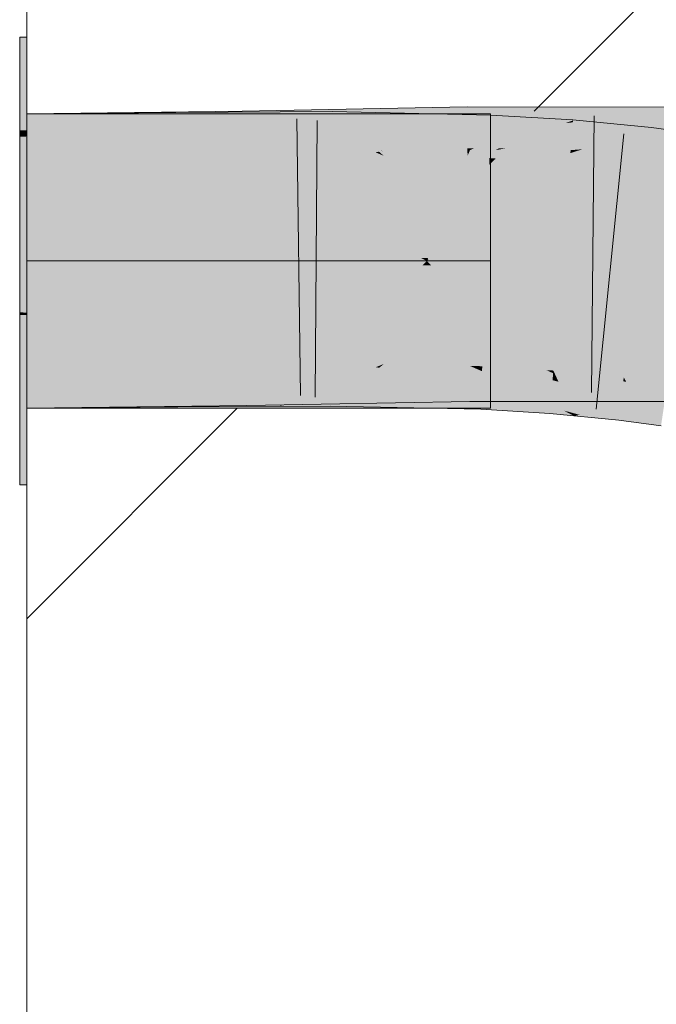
# Model space of a CAD drawing. Extents: x -620 to 300, y 62 to 1107.
# Tile 260 of 288: x 187.738 to 188.279, y 928.335 to 929.171. Entities that reach past the tile are written whole.
import ezdxf
from ezdxf.lldxf.tags import DXFTag

# ---------------------------------------------------------------- set-up
doc = ezdxf.new("R2010")
doc.units = 0
doc.layers.get('0').update_dxf_attribs({"lineweight": 35})
doc.layers.add('E_Detail_Linie_Text_Bem', color=7, linetype='Continuous', lineweight=13)
for name, color, linetype, lineweight, true_color in [('E_Detail_Wandschraffur', 7, 'Continuous', 5, 0xc0c0c0), ('E_Leerrohr 25-A06G9G0X8I', 7, 'Continuous', 9, 0xff8000), ('E_Leerrohr 25-Shading', 7, 'Continuous', 9, 0xff8000)]:
    doc.layers.add(name, color=color, linetype=linetype, lineweight=lineweight, true_color=true_color)
tags = doc.linetypes.add('fein_strichliert', pattern=[4, 1, -2, 1]).pattern_tags.tags
tags[8:9] = [DXFTag(74, 4), DXFTag(75, 0), DXFTag(340, '0'), DXFTag(46, 0.0), DXFTag(50, 0.0), DXFTag(44, 0.0), DXFTag(45, 0.0)]
tags[6:7] = [DXFTag(74, 4), DXFTag(75, 0), DXFTag(340, '0'), DXFTag(46, 0.0), DXFTag(50, 0.0), DXFTag(44, 0.0), DXFTag(45, 0.0)]
tags[4:5] = [DXFTag(74, 4), DXFTag(75, 0), DXFTag(340, '0'), DXFTag(46, 0.0), DXFTag(50, 0.0), DXFTag(44, 0.0), DXFTag(45, 0.0)]
tags = doc.linetypes.add('STRICHPUNKT2-A06G9G0Y8I', pattern=[12.7, 6.35, -3.175, 0, -3.175]).pattern_tags.tags
tags[10:11] = [DXFTag(74, 4), DXFTag(75, 0), DXFTag(340, '0'), DXFTag(46, 0.0), DXFTag(50, 0.0), DXFTag(44, 0.0), DXFTag(45, 0.0)]
tags[8:9] = [DXFTag(74, 4), DXFTag(75, 0), DXFTag(340, '0'), DXFTag(46, 0.0), DXFTag(50, 0.0), DXFTag(44, 0.0), DXFTag(45, 0.0)]
tags[6:7] = [DXFTag(74, 4), DXFTag(75, 0), DXFTag(340, '0'), DXFTag(46, 0.0), DXFTag(50, 0.0), DXFTag(44, 0.0), DXFTag(45, 0.0)]
tags[4:5] = [DXFTag(74, 4), DXFTag(75, 0), DXFTag(340, '0'), DXFTag(46, 0.0), DXFTag(50, 0.0), DXFTag(44, 0.0), DXFTag(45, 0.0)]

# ---------------------------------------------------------------- blocks, each defined once
blk = doc.blocks.new('Shading-A06G9FMN8I', base_point=(255.3952, 758.47839))
at = {"layer": 'E_Leerrohr 25-Shading', "color": 31, "true_color": 0xecb67f}
for points in [[(187.74417, 929.0769), (187.74417, 929.15613), (187.73817, 929.0769), (187.73817, 929.15613)], [(187.74417, 929.0769), (187.74417, 929.15613), (187.73817, 929.0769), (187.73817, 929.15613)], [(187.85863, 929.09113), (187.74417, 929.09113), (187.91101, 928.96613), (187.74417, 928.96613)], [(187.85863, 929.09113), (187.74417, 929.09113), (187.91101, 928.96613), (187.74417, 928.96613)], [(188.01819, 928.9671), (187.89417, 929.09113), (187.91075, 928.96667), (187.85863, 929.09113)], [(188.01819, 928.9671), (187.89417, 929.09113), (187.91075, 928.96667), (187.85863, 929.09113)], [(187.89417, 929.09113), (188.00293, 928.98236), (187.95917, 929.09113), (188.04886, 929.0014)], [(187.89417, 929.09113), (188.00293, 928.98236), (187.95917, 929.09113), (188.04886, 929.0014)], [(188.08806, 929.09113), (187.95917, 929.09113), (188.05771, 929.01678), (188.0406, 929.00964)], [(188.08806, 929.09113), (187.95917, 929.09113), (188.05771, 929.01678), (188.0406, 929.00964)], [(188.05771, 929.01678), (188.1198, 929.09113), (188.08806, 929.09113)], [(188.05771, 929.01678), (188.13817, 929.05017), (188.1198, 929.09113), (188.13817, 929.08923)], [(188.05771, 929.01678), (188.1198, 929.09113), (188.08806, 929.09113)], [(188.05771, 929.01678), (188.13817, 929.05017), (188.1198, 929.09113), (188.13817, 929.08923)], [(188.13817, 929.08923), (188.13817, 929.09113), (188.1198, 929.09113)], [(188.13817, 929.08923), (188.13817, 929.09113), (188.1198, 929.09113)], [(187.73817, 929.07166), (187.74417, 929.07178), (187.73817, 929.0769), (187.74417, 929.0769)], [(187.73817, 929.07166), (187.74417, 929.07178), (187.73817, 929.0769), (187.74417, 929.0769)], [(187.73817, 928.96613), (187.74417, 928.96613), (187.73817, 929.07166), (187.74417, 929.07178)], [(187.73817, 928.96613), (187.74417, 928.96613), (187.73817, 929.07166), (187.74417, 929.07178)], [(188.13817, 929.05017), (188.0406, 929.00964), (188.08568, 928.96759), (188.08267, 928.96759)], [(188.13817, 929.05017), (188.0406, 929.00964), (188.08568, 928.96759), (188.08267, 928.96759)], [(188.13817, 929.05017), (188.08568, 928.96759), (188.13817, 929.02008)], [(188.13817, 929.05017), (188.08568, 928.96759), (188.13817, 929.02008)], [(188.13817, 929.02008), (188.10519, 928.98712), (188.13817, 929.00079)], [(188.13817, 929.02008), (188.10519, 928.98712), (188.13817, 929.00079)], [(188.04886, 929.0014), (188.00293, 928.98236), (188.08267, 928.96759), (188.01802, 928.96722)], [(188.04886, 929.0014), (188.00293, 928.98236), (188.08267, 928.96759), (188.01802, 928.96722)], [(188.13817, 929.00079), (188.10519, 928.98712), (188.13817, 928.9679), (188.08568, 928.96759)], [(188.13817, 929.00079), (188.10519, 928.98712), (188.13817, 928.9679), (188.08568, 928.96759)], [(187.74417, 928.9223), (187.74417, 928.96613), (187.73817, 928.92236), (187.73817, 928.96613)], [(187.74417, 928.9223), (187.74417, 928.96613), (187.73817, 928.92236), (187.73817, 928.96613)], [(187.91101, 928.96613), (187.74417, 928.96613), (187.85983, 928.84113), (187.74417, 928.84113)], [(187.91101, 928.96613), (187.74417, 928.96613), (187.85983, 928.84113), (187.74417, 928.84113)], [(188.01682, 928.96375), (188.01917, 928.96613), (187.91042, 928.96466), (187.91101, 928.96613)], [(188.01682, 928.96375), (188.01917, 928.96613), (187.91042, 928.96466), (187.91101, 928.96613)], [(188.01917, 928.96613), (188.01819, 928.9671), (187.91101, 928.96613), (187.91075, 928.96667)], [(188.01917, 928.96613), (188.01819, 928.9671), (187.91101, 928.96613), (187.91075, 928.96667)], [(188.08417, 928.96613), (188.01917, 928.96613), (188.0806, 928.96252), (188.01643, 928.96338)], [(188.08417, 928.96613), (188.01917, 928.96613), (188.0806, 928.96252), (188.01643, 928.96338)], [(188.01802, 928.96722), (188.01917, 928.96613), (188.08267, 928.96759), (188.08417, 928.96613)], [(188.01802, 928.96722), (188.01917, 928.96613), (188.08267, 928.96759), (188.08417, 928.96613)], [(188.08784, 928.9624), (188.08417, 928.96613), (188.0806, 928.96252)], [(188.08784, 928.9624), (188.08417, 928.96613), (188.0806, 928.96252)], [(188.08267, 928.96759), (188.08417, 928.96613), (188.08568, 928.96759)], [(188.08267, 928.96759), (188.08417, 928.96613), (188.08568, 928.96759)], [(188.08568, 928.96759), (188.08417, 928.96613), (188.13817, 928.9679), (188.13817, 928.96613)], [(188.08568, 928.96759), (188.08417, 928.96613), (188.13817, 928.9679), (188.13817, 928.96613)], [(188.13817, 928.96179), (188.13817, 928.96613), (188.08784, 928.9624), (188.08417, 928.96613)], [(188.13817, 928.96179), (188.13817, 928.96613), (188.08784, 928.9624), (188.08417, 928.96613)], [(187.89618, 928.84308), (188.01682, 928.96375), (187.8605, 928.84271), (187.91042, 928.96466)], [(187.89618, 928.84308), (188.01682, 928.96375), (187.8605, 928.84271), (187.91042, 928.96466)], [(188.01643, 928.96338), (188.00298, 928.94989), (188.0806, 928.96252), (188.04898, 928.93091)], [(188.01643, 928.96338), (188.00298, 928.94989), (188.0806, 928.96252), (188.04898, 928.93091)], [(188.13817, 928.88251), (188.0806, 928.96252), (188.04079, 928.92273)], [(188.13817, 928.88251), (188.0806, 928.96252), (188.04079, 928.92273)], [(188.13817, 928.88251), (188.13817, 928.91211), (188.0806, 928.96252), (188.08784, 928.9624)], [(188.13817, 928.88251), (188.13817, 928.91211), (188.0806, 928.96252), (188.08784, 928.9624)], [(188.13817, 928.93146), (188.13817, 928.96179), (188.10515, 928.94513), (188.08784, 928.9624)], [(188.13817, 928.93146), (188.13817, 928.96179), (188.10515, 928.94513), (188.08784, 928.9624)], [(188.04898, 928.93091), (188.00298, 928.94989), (187.96373, 928.84564), (187.89735, 928.8443)], [(188.04898, 928.93091), (188.00298, 928.94989), (187.96373, 928.84564), (187.89735, 928.8443)], [(188.10515, 928.94513), (188.13817, 928.91211), (188.13817, 928.93146)], [(188.10515, 928.94513), (188.13817, 928.91211), (188.13817, 928.93146)], [(187.73817, 928.92236), (187.73817, 928.92023), (187.74417, 928.9223), (187.74417, 928.92023)], [(187.73817, 928.92236), (187.73817, 928.92023), (187.74417, 928.9223), (187.74417, 928.92023)], [(187.74417, 928.92023), (187.73817, 928.92023), (187.74417, 928.88751), (187.73817, 928.88739)], [(187.74417, 928.92023), (187.73817, 928.92023), (187.74417, 928.88751), (187.73817, 928.88739)], [(188.08585, 928.84985), (188.05827, 928.91547), (187.9641, 928.84601), (188.04079, 928.92273)], [(188.08585, 928.84985), (188.05827, 928.91547), (187.9641, 928.84601), (188.04079, 928.92273)], [(188.13817, 928.8515), (188.13817, 928.88251), (188.08585, 928.84985), (188.05827, 928.91547)], [(188.13817, 928.8515), (188.13817, 928.88251), (188.08585, 928.84985), (188.05827, 928.91547)], [(187.73817, 928.88739), (187.73817, 928.77612), (187.74417, 928.88751), (187.74417, 928.77612)], [(187.73817, 928.88739), (187.73817, 928.77612), (187.74417, 928.88751), (187.74417, 928.77612)], [(188.08522, 928.84113), (188.08954, 928.84113), (187.9641, 928.84601), (188.08585, 928.84985)], [(188.08522, 928.84113), (188.08954, 928.84113), (187.9641, 928.84601), (188.08585, 928.84985)], [(188.08954, 928.84113), (188.1098, 928.84113), (188.08585, 928.84985), (188.10587, 928.85052)], [(188.08954, 928.84113), (188.1098, 928.84113), (188.08585, 928.84985), (188.10587, 928.85052)], [(188.1098, 928.84113), (188.13817, 928.84113), (188.10587, 928.85052), (188.13817, 928.8515)], [(188.1098, 928.84113), (188.13817, 928.84113), (188.10587, 928.85052), (188.13817, 928.8515)], [(187.85983, 928.84113), (187.89417, 928.84113), (187.8605, 928.84271), (187.89618, 928.84308)], [(187.85983, 928.84113), (187.89417, 928.84113), (187.8605, 928.84271), (187.89618, 928.84308)], [(187.89735, 928.8443), (187.89417, 928.84113), (187.96373, 928.84564), (187.95917, 928.84113)], [(187.89735, 928.8443), (187.89417, 928.84113), (187.96373, 928.84564), (187.95917, 928.84113)], [(187.95917, 928.84113), (188.08522, 928.84113), (187.96371, 928.84564)], [(187.95917, 928.84113), (188.08522, 928.84113), (187.96371, 928.84564)], [(188.08522, 928.84113), (187.9641, 928.84601), (187.96371, 928.84564)], [(188.08522, 928.84113), (187.9641, 928.84601), (187.96371, 928.84564)]]:
    blk.add_solid(points, dxfattribs=at)
at = {"layer": 'E_Leerrohr 25-Shading', "color": 43, "true_color": 0xd7ab7f}
for points in [[(187.74417, 929.0545), (187.92775, 929.05676), (187.89417, 929.09296), (187.9274, 929.07959)], [(187.74417, 929.0545), (187.89417, 929.09296), (187.74417, 929.09113)], [(187.87105, 929.05548), (187.87079, 929.0921), (187.74417, 929.0545), (187.74417, 929.09113)], [(187.87079, 929.0921), (187.87105, 929.05548), (187.89417, 929.09229), (187.92671, 929.07898)], [(187.9274, 929.07959), (187.92719, 929.09332), (187.89417, 929.09296)], [(187.92671, 929.07898), (187.95917, 929.09265), (187.89417, 929.09229)], [(187.95917, 929.09265), (187.92671, 929.07898), (188.00374, 929.05627), (187.98256, 929.05615)], [(187.95818, 929.09393), (187.92719, 929.09332), (187.95818, 929.08447)], [(187.95818, 929.08447), (187.92719, 929.09332), (187.95818, 929.06738), (187.9274, 929.07959)], [(188.04579, 929.05963), (187.95917, 929.09393), (187.95818, 929.08447), (187.95818, 929.09393)], [(188.08803, 929.09631), (187.95917, 929.09393), (188.05745, 929.06494), (188.0405, 929.06177)], [(188.00388, 929.0744), (188.00403, 929.0929), (187.95917, 929.09265)], [(187.95917, 929.09265), (188.00374, 929.05627), (188.00388, 929.0744)], [(188.00388, 929.0744), (188.0405, 929.05841), (188.00403, 929.0929), (188.04347, 929.05884)], [(188.04347, 929.05884), (188.05746, 929.06097), (188.00403, 929.0929), (188.07286, 929.07611)], [(188.08806, 929.09106), (188.00403, 929.0929), (188.07286, 929.07611)], [(188.11832, 929.09686), (188.08803, 929.09631), (188.1185, 929.0766), (188.05745, 929.06494)], [(188.13797, 929.07306), (188.13857, 929.08997), (188.07286, 929.07611), (188.08806, 929.09106)], [(188.11832, 929.09686), (188.1185, 929.0766), (188.20917, 929.0968), (188.18976, 929.08881)], [(188.1454, 929.06177), (188.20178, 929.09375), (188.12381, 929.06152)], [(188.20178, 929.09375), (188.1454, 929.06177), (188.27417, 929.0968), (188.14832, 929.06183)], [(188.21623, 929.07281), (188.27417, 929.0968), (188.15207, 929.06183), (188.14832, 929.06183)], [(188.27417, 929.0968), (188.18578, 929.06024), (188.31175, 929.06183), (188.28503, 929.06018)], [(188.2196, 929.0968), (188.20917, 929.0968), (188.20178, 929.09375)], [(188.20178, 929.09375), (188.27417, 929.0968), (188.2196, 929.0968)], [(188.27417, 929.0968), (188.31175, 929.06183), (188.31256, 929.09674)], [(188.04579, 929.05963), (187.95818, 929.08447), (188.04517, 929.05963)], [(187.98207, 929.05792), (188.04517, 929.05963), (187.95818, 929.06738), (187.95818, 929.08447)], [(188.18976, 929.08881), (188.1185, 929.0766), (188.12407, 929.06165), (188.11864, 929.06158)], [(188.20628, 929.06018), (188.20815, 929.0838), (188.13754, 929.0603), (188.20172, 929.08307)], [(188.1897, 929.0788), (188.13857, 929.08997), (188.13797, 929.07306)], [(188.1897, 929.0788), (188.20827, 929.08539), (188.13857, 929.08997), (188.2083, 929.08575)], [(188.20815, 929.0838), (188.20827, 929.08539), (188.20172, 929.08307)], [(188.20628, 929.06018), (188.21623, 929.06091), (188.2197, 929.08466), (188.27417, 929.07941)], [(188.20628, 929.06018), (188.2197, 929.08466), (188.20815, 929.0838)], [(188.2197, 929.08466), (188.2083, 929.08575), (188.20815, 929.0838)], [(187.92671, 929.07898), (187.87105, 929.05548), (187.98256, 929.05615)], [(187.9274, 929.07959), (187.92775, 929.05676), (187.98256, 929.05774)], [(188.00374, 929.05627), (188.04756, 929.05536), (188.00388, 929.0744)], [(188.1185, 929.0766), (188.0405, 929.06177), (188.11864, 929.06158), (188.04579, 929.05963)], [(188.05746, 929.06097), (188.10542, 929.06818), (188.07286, 929.07611)], [(188.13797, 929.07306), (188.07286, 929.07611), (188.10542, 929.06818)], [(188.13754, 929.0603), (188.1897, 929.0788), (188.13797, 929.07306)], [(188.20544, 929.04926), (188.27417, 929.07941), (188.2061, 929.05768)], [(188.20544, 929.04926), (188.27107, 929.04291), (188.27417, 929.07941), (188.27515, 929.07928)], [(188.31531, 929.03699), (188.32083, 929.07318), (188.27107, 929.04291), (188.27515, 929.07928)], [(188.13754, 929.0603), (188.10542, 929.06818), (188.04756, 929.05536), (188.04347, 929.05884)], [(188.10542, 929.06818), (188.13754, 929.0603), (188.13797, 929.07306)], [(188.21623, 929.07281), (188.15205, 929.06183), (188.1908, 929.06232)], [(188.04756, 929.05896), (188.04517, 929.05963), (187.98256, 929.05774), (187.98207, 929.05792)], [(188.0405, 929.05841), (188.04756, 929.05536), (188.04347, 929.05884)], [(188.04517, 929.05963), (188.04756, 929.05896), (188.04579, 929.05963)], [(188.04579, 929.05963), (188.04756, 929.05896), (188.11864, 929.06158), (188.11865, 929.06024)], [(188.13754, 929.0603), (188.04756, 929.05536), (188.12079, 929.05377)], [(188.11864, 929.06158), (188.11865, 929.06024), (188.12407, 929.06165), (188.12079, 929.06024)], [(188.12079, 929.06024), (188.14273, 929.06024), (188.12381, 929.06152), (188.1454, 929.06177)], [(188.12079, 929.05377), (188.1373, 929.05341), (188.13754, 929.0603)], [(188.18971, 929.05829), (188.13754, 929.0603), (188.14275, 929.05304), (188.1373, 929.05341)], [(188.20628, 929.06018), (188.13754, 929.0603), (188.18971, 929.05829)], [(188.15205, 929.06183), (188.14273, 929.06024), (188.1908, 929.06232), (188.18578, 929.06024)], [(188.14832, 929.06183), (188.14273, 929.06024), (188.15207, 929.06183)], [(188.1454, 929.06177), (188.14273, 929.06024), (188.14832, 929.06183)], [(188.2061, 929.05768), (188.18971, 929.05829), (188.18578, 929.05048), (188.14275, 929.05304)], [(188.18578, 929.05048), (188.20544, 929.04926), (188.2061, 929.05768)], [(188.18971, 929.05829), (188.2061, 929.05768), (188.20628, 929.06018)], [(188.2061, 929.05768), (188.21623, 929.06091), (188.20628, 929.06018)], [(187.9308, 928.85852), (188.04756, 928.88214), (187.98256, 928.88092)], [(187.9308, 928.85852), (187.93105, 928.84338), (188.04756, 928.88214), (187.95917, 928.84387)], [(188.04756, 928.88214), (188.04088, 928.87927), (188.12024, 928.88348), (188.12039, 928.86713)], [(188.12024, 928.88348), (188.12039, 928.86713), (188.12079, 928.88348), (188.18855, 928.85541)], [(188.27417, 928.8468), (188.14297, 928.88348), (188.20038, 928.85052), (188.12079, 928.88348)], [(188.14297, 928.88348), (188.27417, 928.8468), (188.21603, 928.87091)], [(188.18578, 928.88348), (188.14297, 928.88348), (188.21603, 928.87091)], [(188.27417, 928.8468), (188.30676, 928.8468), (188.18578, 928.88348), (188.30762, 928.88342)], [(187.74417, 928.87769), (187.74417, 928.84113), (187.89626, 928.87958), (187.88794, 928.87109)], [(187.74417, 928.84113), (187.85982, 928.84204), (187.87228, 928.87872), (187.87245, 928.8548)], [(187.74417, 928.84113), (187.87228, 928.87872), (187.74417, 928.87769)], [(187.93048, 928.88), (187.88794, 928.87109), (187.89417, 928.8429), (187.85982, 928.84253)], [(187.89626, 928.87891), (187.87228, 928.87872), (187.87245, 928.8548)], [(187.98256, 928.87939), (187.89626, 928.87891), (187.87254, 928.8421), (187.87245, 928.8548)], [(187.98256, 928.87939), (187.87254, 928.8421), (187.94034, 928.86169)], [(187.88794, 928.87109), (187.93048, 928.88), (187.89626, 928.87958)], [(187.93048, 928.88), (187.89417, 928.8429), (187.9308, 928.85852)], [(187.96048, 928.84375), (188.00233, 928.87952), (187.89618, 928.84308), (187.94034, 928.86169)], [(187.93048, 928.88), (187.9308, 928.85852), (187.98256, 928.88092)], [(187.94034, 928.86169), (188.00233, 928.87952), (187.98256, 928.87939)], [(188.0585, 928.87659), (188.04088, 928.87927), (188.08951, 928.84631), (187.95917, 928.84387)], [(188.00218, 928.86072), (188.00233, 928.87952), (187.96185, 928.84381), (187.96048, 928.84375)], [(188.00218, 928.86072), (188.00204, 928.8429), (188.04089, 928.87592), (188.04356, 928.87543)], [(188.05852, 928.8725), (188.04356, 928.87543), (188.08954, 928.841), (188.00204, 928.8429)], [(188.00218, 928.86072), (188.04579, 928.87787), (188.00233, 928.87915)], [(188.04579, 928.87787), (188.04756, 928.87854), (188.00233, 928.87915), (188.00233, 928.87952)], [(188.04089, 928.87592), (188.04356, 928.87543), (188.04579, 928.87787), (188.04665, 928.87781)], [(188.13057, 928.85858), (188.04665, 928.87781), (188.04356, 928.87543)], [(188.04665, 928.87781), (188.04756, 928.87854), (188.04579, 928.87787)], [(188.06511, 928.87726), (188.04756, 928.87854), (188.04665, 928.87781)], [(188.13057, 928.85858), (188.13106, 928.87244), (188.04665, 928.87781), (188.06511, 928.87726)], [(188.07303, 928.87799), (188.04756, 928.87854), (188.07892, 928.87683), (188.06511, 928.87726)], [(188.12039, 928.86713), (188.0585, 928.87659), (188.12057, 928.84686), (188.08951, 928.84631)], [(188.06511, 928.87726), (188.13106, 928.87244), (188.12413, 928.87549)], [(188.12413, 928.87549), (188.12079, 928.87695), (188.07892, 928.87683), (188.07303, 928.87799)], [(188.12079, 928.87695), (188.12413, 928.87549), (188.1312, 928.87671), (188.13115, 928.87524)], [(188.12413, 928.87549), (188.13106, 928.87244), (188.13115, 928.87524)], [(188.13115, 928.87524), (188.13106, 928.87244), (188.15356, 928.87354), (188.15634, 928.87292)], [(188.15634, 928.87292), (188.13106, 928.87244), (188.19098, 928.86487), (188.18939, 928.84473)], [(188.14299, 928.87598), (188.1312, 928.87671), (188.15356, 928.87354), (188.13115, 928.87524)], [(188.15634, 928.87292), (188.18578, 928.87341), (188.14299, 928.87598)], [(188.1609, 928.87299), (188.15634, 928.87292), (188.19144, 928.87061), (188.19098, 928.86487)], [(188.19144, 928.87073), (188.18578, 928.87341), (188.19144, 928.87061), (188.1609, 928.87299)], [(188.19144, 928.87073), (188.19162, 928.87305), (188.18578, 928.87341)], [(188.19267, 928.87073), (188.19162, 928.87305), (188.19145, 928.87091)], [(188.25143, 928.86725), (188.19162, 928.87305), (188.25105, 928.86389), (188.19267, 928.87073)], [(187.88794, 928.87109), (187.74417, 928.84113), (187.85982, 928.84253)], [(188.08305, 928.8678), (188.05852, 928.8725), (188.1098, 928.84058), (188.08954, 928.841)], [(188.12993, 928.84015), (188.13057, 928.85858), (188.1098, 928.84058), (188.08305, 928.8678)], [(188.12039, 928.86713), (188.12057, 928.84686), (188.18855, 928.85541), (188.20917, 928.84686)], [(188.13106, 928.87244), (188.13057, 928.85858), (188.18851, 928.84515)], [(188.19597, 928.86353), (188.19098, 928.86487), (188.20032, 928.83911), (188.18939, 928.84473)], [(188.19144, 928.87073), (188.19098, 928.86487), (188.19307, 928.86987), (188.19597, 928.86353)], [(188.19144, 928.87073), (188.19307, 928.86987), (188.19145, 928.87091), (188.19267, 928.87073)], [(188.19267, 928.87073), (188.19307, 928.86987), (188.25105, 928.86389), (188.24854, 928.84143)], [(188.21602, 928.85809), (188.19307, 928.86987), (188.19597, 928.86353)], [(188.25356, 928.86353), (188.25143, 928.86725), (188.25105, 928.86389)], [(188.28862, 928.86224), (188.25143, 928.86725), (188.28845, 928.86121), (188.25171, 928.86676)], [(188.25171, 928.86676), (188.25356, 928.86353), (188.28845, 928.86121), (188.28795, 928.85791)], [(187.94034, 928.86169), (187.87254, 928.8421), (187.89417, 928.84229)], [(187.89417, 928.8429), (187.93105, 928.84338), (187.9308, 928.85852)], [(188.00218, 928.86072), (187.96185, 928.84381), (188.00206, 928.84418)], [(188.13057, 928.85858), (188.12993, 928.84015), (188.18939, 928.84473), (188.18875, 928.83655)], [(188.13057, 928.85858), (188.18939, 928.84473), (188.18851, 928.84515)], [(188.21405, 928.83539), (188.24854, 928.84143), (188.19597, 928.86353), (188.21602, 928.85809)], [(188.21405, 928.83539), (188.19597, 928.86353), (188.20805, 928.83704)], [(188.19597, 928.86353), (188.20032, 928.83911), (188.20805, 928.83704)], [(188.24854, 928.84143), (188.27417, 928.82721), (188.25105, 928.86389), (188.25356, 928.86353)], [(188.25356, 928.86353), (188.27417, 928.82721), (188.28795, 928.85791), (188.28308, 928.82605)], [(187.85982, 928.84204), (187.87254, 928.8421), (187.87245, 928.8548)], [(188.20038, 928.85052), (188.20917, 928.84686), (188.22163, 928.84686)], [(188.27417, 928.8468), (188.20038, 928.85052), (188.22163, 928.84686)], [(187.95917, 928.84265), (187.96048, 928.84375), (187.89417, 928.84229), (187.89618, 928.84308)], [(187.96185, 928.84381), (187.95917, 928.84265), (188.00206, 928.84418), (188.00204, 928.8429)], [(187.96048, 928.84375), (187.95917, 928.84265), (187.96185, 928.84381)], [(188.18875, 928.83655), (188.20917, 928.83459), (188.18939, 928.84473)], [(188.24736, 928.83087), (188.24854, 928.84143), (188.22174, 928.83337), (188.21405, 928.83539)], [(188.24736, 928.83087), (188.27417, 928.82721), (188.24854, 928.84143)], [(188.20032, 928.83911), (188.20917, 928.83459), (188.20805, 928.83704)], [(188.20917, 928.83459), (188.21405, 928.83539), (188.20805, 928.83704)], [(188.21405, 928.83539), (188.20917, 928.83459), (188.22174, 928.83337)]]:
    blk.add_solid(points, dxfattribs=at)
at = {"layer": 'E_Leerrohr 25-Shading', "color": 31, "true_color": 0xfabd7f}
for points in [[(187.92911, 928.96838), (187.92775, 929.05676), (187.74417, 928.96613), (187.74417, 929.0545)], [(187.92775, 929.05676), (187.92911, 928.96838), (187.98256, 929.05774), (188.01917, 928.97003)], [(187.98256, 929.05774), (188.00288, 929.00903), (188.04756, 929.05896), (188.04875, 929.05609)], [(188.04756, 929.05896), (188.08417, 928.97125), (188.11865, 929.06024), (188.1187, 929.05524)], [(188.12079, 929.06024), (188.11865, 929.06024), (188.1187, 929.05524)], [(188.1187, 929.05524), (188.11887, 929.03638), (188.12079, 929.06024), (188.12044, 929.03796)], [(188.18578, 929.06024), (188.14273, 929.06024), (188.11945, 928.97186), (188.12044, 929.03796)], [(188.18578, 929.06024), (188.11945, 928.97186), (188.14917, 928.97186)], [(188.14273, 929.06024), (188.12079, 929.06024), (188.12044, 929.03796)], [(188.2151, 929.06018), (188.18578, 929.06024), (188.2058, 928.97186), (188.14917, 928.97186)], [(188.28503, 929.06018), (188.2151, 929.06018), (188.27121, 928.9718), (188.2058, 928.97186)], [(188.27121, 928.9718), (188.30966, 928.9718), (188.28503, 929.06018), (188.31171, 929.06018)], [(187.87166, 928.9671), (187.87105, 929.05548), (187.74417, 928.96613), (187.74417, 929.0545)], [(187.87166, 928.9671), (187.98256, 929.05615), (187.87105, 929.05548)], [(187.87166, 928.9671), (188.00304, 928.9679), (187.98256, 929.05615), (188.00334, 929.00616)], [(188.00334, 929.00616), (188.00374, 929.05627), (187.98256, 929.05615)], [(188.00288, 929.00903), (188.01917, 928.97003), (188.04875, 929.05609), (188.08417, 928.97125)], [(188.02664, 929.03064), (188.00374, 929.05627), (188.00336, 929.00769)], [(188.04756, 929.05536), (188.00374, 929.05627), (188.04877, 929.05243), (188.02664, 929.03064)], [(188.04877, 929.05243), (188.02664, 929.03064), (188.08313, 928.96869), (188.08189, 928.96869)], [(188.12079, 929.05377), (188.04756, 929.05536), (188.08524, 928.96869), (188.08313, 928.96869)], [(188.1187, 929.05524), (188.10522, 929.02246), (188.11887, 929.03638)], [(188.12079, 929.05377), (188.10522, 929.01648), (188.1373, 929.05341), (188.1371, 929.04773)], [(188.18578, 929.05048), (188.1371, 929.04773), (188.15091, 928.96826), (188.13437, 928.96863)], [(188.1373, 929.05341), (188.1371, 929.04773), (188.14275, 929.05304)], [(188.1371, 929.04773), (188.18578, 929.05048), (188.14275, 929.05304)], [(188.18578, 929.05048), (188.15079, 928.96796), (188.20544, 929.04926), (188.19894, 928.96649)], [(188.26219, 928.96344), (188.27107, 929.04291), (188.19894, 928.96649), (188.20544, 929.04926)], [(188.1371, 929.04773), (188.10522, 929.01648), (188.13437, 928.96863), (188.08524, 928.96869)], [(188.30363, 928.96063), (188.31531, 929.03699), (188.26219, 928.96344), (188.27107, 929.04291)], [(188.10522, 929.02246), (188.08417, 928.97125), (188.11887, 929.03638), (188.11945, 928.97186)], [(188.11887, 929.03638), (188.11945, 928.97186), (188.12044, 929.03796)], [(188.00334, 929.00616), (188.02664, 929.03064), (188.00336, 929.00769)], [(188.00334, 929.00616), (188.07901, 928.96869), (188.02664, 929.03064), (188.08189, 928.96869)], [(188.00334, 929.00616), (188.00304, 928.9679), (188.01917, 928.96759)], [(188.07901, 928.96869), (188.00334, 929.00616), (188.01866, 928.96881)], [(187.74417, 928.87769), (187.89626, 928.87958), (187.74417, 928.96613), (187.911, 928.96814)], [(187.87228, 928.87872), (187.87166, 928.9671), (187.74417, 928.87769), (187.74417, 928.96613)], [(187.87166, 928.9671), (187.87228, 928.87872), (187.911, 928.96735), (187.89931, 928.89716)], [(187.89626, 928.87958), (187.93048, 928.88), (187.911, 928.96814), (187.92911, 928.96838)], [(188.00304, 928.9679), (187.89931, 928.89716), (187.98256, 928.87939), (187.89626, 928.87891)], [(187.89931, 928.89716), (188.00304, 928.9679), (187.911, 928.96735)], [(187.92911, 928.96838), (187.93048, 928.88), (188.01917, 928.97003), (187.98256, 928.88092)], [(188.00304, 928.9679), (187.98256, 928.87939), (188.00272, 928.92822)], [(188.00304, 928.9679), (188.00272, 928.92822), (188.01917, 928.96759)], [(188.01813, 928.96503), (188.00272, 928.92822), (188.08401, 928.96606)], [(188.01917, 928.97003), (188.00301, 928.93073), (188.08417, 928.97125), (188.04906, 928.8858)], [(188.08417, 928.96613), (188.0034, 928.92853), (188.04906, 928.88214)], [(188.01917, 928.96759), (188.01813, 928.96503), (188.08417, 928.96613), (188.08401, 928.96606)], [(188.01917, 928.96759), (188.08417, 928.96613), (188.01866, 928.96881), (188.07901, 928.96869)], [(188.08417, 928.97125), (188.04756, 928.88214), (188.12022, 928.88483), (188.12024, 928.88348)], [(188.12079, 928.87695), (188.08417, 928.96613), (188.07303, 928.87799), (188.05499, 928.8963)], [(188.07901, 928.96869), (188.08417, 928.96613), (188.08189, 928.96869)], [(188.08189, 928.96869), (188.08417, 928.96613), (188.08313, 928.96869)], [(188.08313, 928.96869), (188.08417, 928.96613), (188.08524, 928.96869)], [(188.11945, 928.97186), (188.08417, 928.97125), (188.12003, 928.90643), (188.10512, 928.92102)], [(188.08524, 928.96869), (188.08417, 928.96613), (188.13437, 928.96863), (188.13425, 928.96503)], [(188.13425, 928.96503), (188.08417, 928.96613), (188.13159, 928.88806), (188.10512, 928.9151)], [(188.11945, 928.97186), (188.18578, 928.88348), (188.14917, 928.97186)], [(188.11945, 928.97186), (188.12003, 928.90643), (188.18578, 928.88348), (188.14297, 928.88348)], [(188.13425, 928.96503), (188.13159, 928.88806), (188.18578, 928.87341), (188.14299, 928.87598)], [(188.13437, 928.96863), (188.13425, 928.96503), (188.15091, 928.96826), (188.14917, 928.96417)], [(188.13425, 928.96503), (188.18578, 928.87341), (188.14917, 928.96417)], [(188.18578, 928.88348), (188.30762, 928.88342), (188.14917, 928.97186), (188.30966, 928.9718)], [(188.15079, 928.96796), (188.14917, 928.96417), (188.19894, 928.96649), (188.19853, 928.96118)], [(188.19853, 928.96118), (188.26126, 928.95508), (188.19894, 928.96649), (188.26219, 928.96344)], [(188.18578, 928.87341), (188.19162, 928.87305), (188.14917, 928.96417), (188.19853, 928.96118)], [(188.25143, 928.86725), (188.26126, 928.95508), (188.19162, 928.87305), (188.19853, 928.96118)], [(188.26126, 928.95508), (188.30196, 928.94958), (188.26219, 928.96344), (188.30363, 928.96063)], [(188.28862, 928.86224), (188.30196, 928.94958), (188.25143, 928.86725), (188.26126, 928.95508)], [(188.00301, 928.93073), (187.98256, 928.88092), (188.04906, 928.8858), (188.04756, 928.88214)], [(187.98256, 928.87939), (188.00233, 928.87952), (188.00272, 928.92822)], [(188.0034, 928.92853), (188.00272, 928.92822), (188.04756, 928.87854), (188.00233, 928.87952)], [(188.0034, 928.92853), (188.04756, 928.87854), (188.04906, 928.88214)], [(188.10512, 928.92102), (188.12022, 928.88483), (188.12003, 928.90643)], [(188.10512, 928.9151), (188.12079, 928.87695), (188.13159, 928.88806), (188.1312, 928.87671)], [(188.12003, 928.90643), (188.12024, 928.88348), (188.14297, 928.88348)], [(187.89931, 928.89716), (187.87228, 928.87872), (187.89626, 928.87891)], [(188.05499, 928.8963), (188.04756, 928.87854), (188.07303, 928.87799)], [(188.13159, 928.88806), (188.1312, 928.87671), (188.14299, 928.87598)]]:
    blk.add_solid(points, dxfattribs=at)
blk = doc.blocks.new('Referenz-A06G9G138I')
at = {"layer": 'E_Detail_Linie_Text_Bem', "linetype": 'Continuous', "ltscale": 0.13}
blk.add_line((187.74417, 918.16601), (187.74417, 929.96601), dxfattribs=at)
at = {"layer": 'E_Detail_Wandschraffur', "linetype": 'fein_strichliert', "ltscale": 0.13}
for p, q in [((188.17527, 929.09337), (189.04791, 929.96601)), ((187.74417, 928.66227), (187.923, 928.8411))]:
    blk.add_line(p, q, dxfattribs=at)
at = {"layer": 'E_Leerrohr 25-A06G9G0X8I', "linetype": 'Continuous', "ltscale": 0.13}
for p, q in [((187.74417, 929.1561), (187.73817, 929.1561)), ((187.73817, 929.0448), (187.73817, 929.1561)), ((187.74417, 929.1561), (187.73817, 929.1561)), ((187.73817, 929.0448), (187.73817, 929.1561)), ((187.74417, 929.0448), (187.74417, 929.1561)), ((187.74417, 929.0448), (187.74417, 929.1561)), ((187.92719, 929.09334), (187.74417, 929.0911)), ((187.87079, 929.09212), (187.74417, 929.0911)), ((187.74417, 929.0911), (187.74417, 928.8411)), ((188.13817, 929.0911), (187.74417, 929.0911)), ((187.74417, 929.01788), (187.74417, 929.0911)), ((188.13817, 929.0911), (187.74417, 929.0911)), ((187.74417, 929.01788), (187.74417, 929.0911)), ((187.74417, 929.0911), (187.74417, 928.8411)), ((188.00403, 929.09291), (187.87079, 929.09212)), ((188.11832, 929.09687), (187.92719, 929.09334)), ((188.13856, 929.08997), (188.00403, 929.09291)), ((188.31255, 929.09675), (188.11832, 929.09687)), ((188.13817, 929.01788), (188.13817, 929.0911)), ((188.13817, 929.01788), (188.13817, 929.0911)), ((187.97354, 929.0867), (187.97679, 928.85172)), ((187.99084, 929.08534), (187.98932, 928.85034)), ((188.2083, 929.08578), (188.13856, 929.08997)), ((188.27515, 929.07931), (188.2083, 929.08578)), ((188.22618, 929.08932), (188.2241, 928.85433)), ((188.25147, 929.07409), (188.22801, 928.84026)), ((188.32083, 929.07317), (188.27515, 929.07931)), ((187.73817, 928.8874), (187.73817, 929.0448)), ((187.73817, 928.8874), (187.73817, 929.0448)), ((187.74417, 928.8874), (187.74417, 929.0448)), ((187.74417, 928.8874), (187.74417, 929.0448)), ((187.74417, 928.91432), (187.74417, 929.01788)), ((187.74417, 928.91432), (187.74417, 929.01788)), ((188.13817, 928.91432), (188.13817, 929.01788)), ((188.13817, 928.91432), (188.13817, 929.01788)), ((187.74417, 928.8411), (187.74417, 928.91432)), ((187.74417, 928.8411), (187.74417, 928.91432)), ((188.13817, 928.8411), (188.13817, 928.91432)), ((188.13817, 928.8411), (188.13817, 928.91432)), ((187.73817, 928.7761), (187.73817, 928.8874)), ((187.73817, 928.7761), (187.73817, 928.8874)), ((187.74417, 928.7761), (187.74417, 928.8874)), ((187.74417, 928.7761), (187.74417, 928.8874)), ((187.93104, 928.84337), (187.74417, 928.8411)), ((187.87254, 928.84213), (187.74417, 928.8411)), ((187.74417, 928.8411), (188.13817, 928.8411)), ((187.74417, 928.8411), (188.13817, 928.8411)), ((188.00205, 928.84292), (187.87254, 928.84213)), ((188.12057, 928.84688), (187.93104, 928.84337)), ((188.12993, 928.84012), (188.00205, 928.84292)), ((188.30677, 928.84682), (188.12057, 928.84688)), ((188.18876, 928.83655), (188.12993, 928.84012)), ((188.24736, 928.83086), (188.18876, 928.83655)), ((188.28309, 928.82603), (188.24736, 928.83086)), ((187.73817, 928.7761), (187.74417, 928.7761)), ((187.73817, 928.7761), (187.74417, 928.7761))]:
    blk.add_line(p, q, dxfattribs=at)
at = {"layer": 'E_Leerrohr 25-A06G9G0X8I', "linetype": 'STRICHPUNKT2-A06G9G0Y8I', "lineweight": 5, "ltscale": 0.13}
blk.add_line((187.74417, 928.9661), (188.13817, 928.9661), dxfattribs=at)
blk.add_line((187.74417, 928.9661), (188.13817, 928.9661), dxfattribs=at)

msp = doc.modelspace()

# ---------------------------------------------------------------- block references
at = {"color": 8, "lineweight": 25, "ltscale": 0.25, "true_color": 0x808080}
msp.add_blockref('Referenz-A06G9G138I', (0, 0), dxfattribs=at)
msp.add_blockref('Shading-A06G9FMN8I', (255.3952, 758.47839))

doc.saveas('drawing.dxf')
